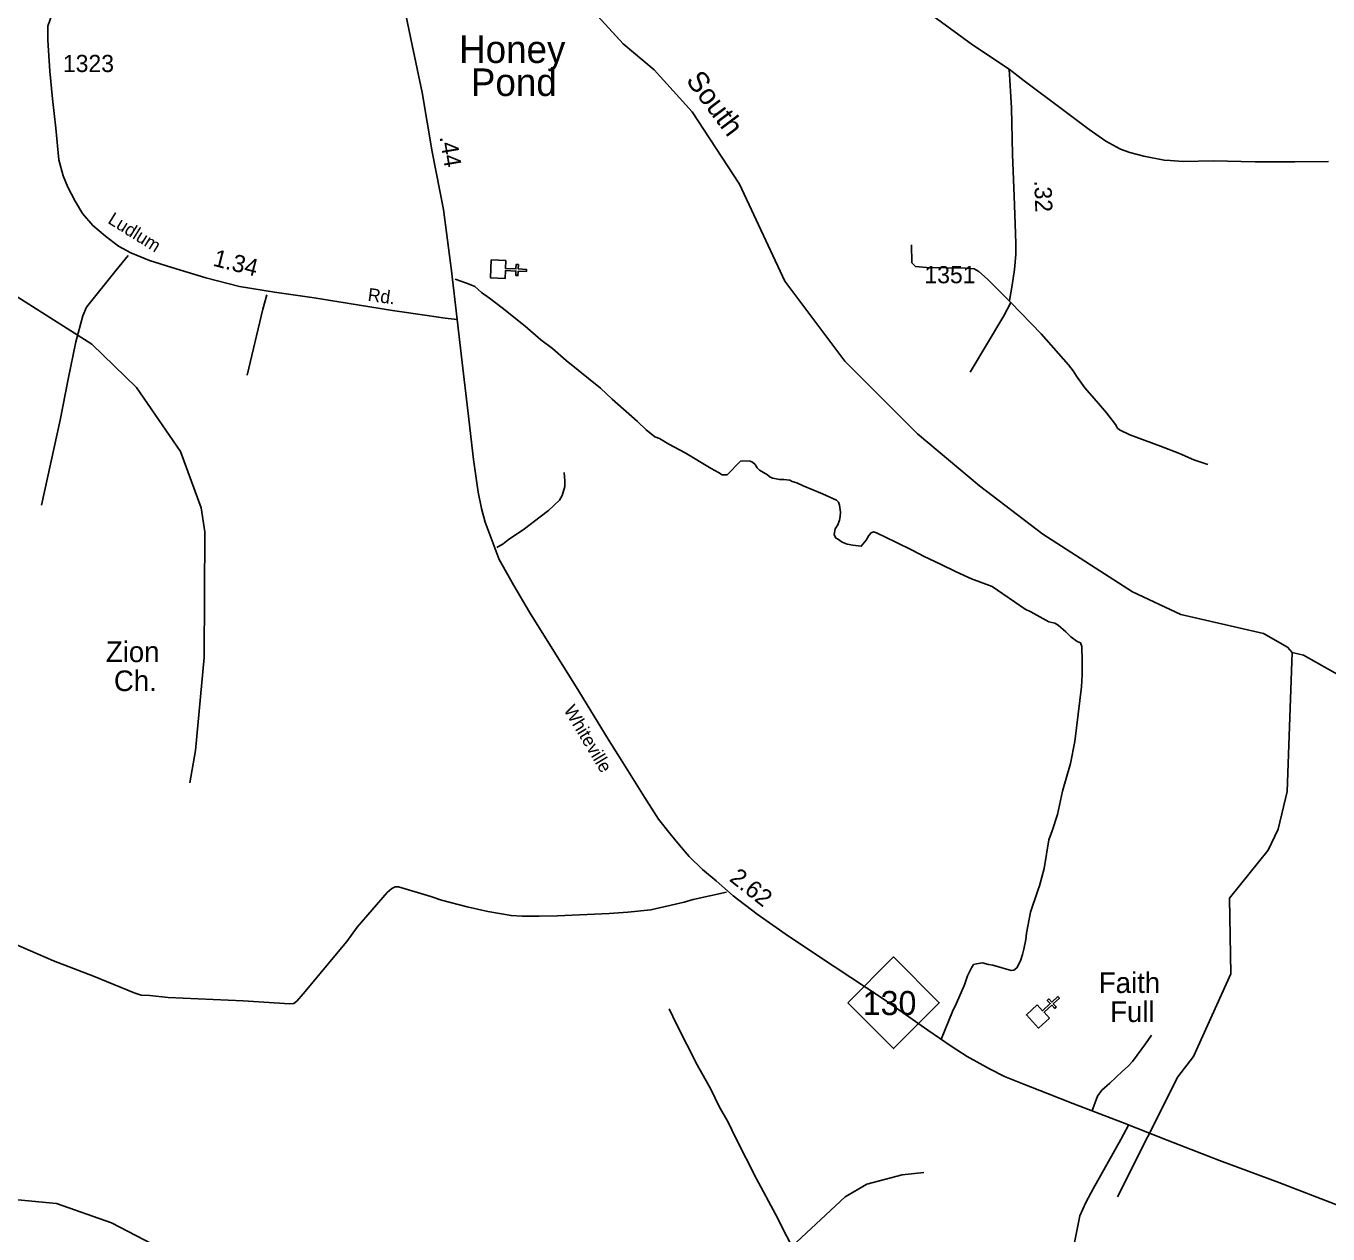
# Model space of a CAD drawing. Extents: x 2104537 to 2336408, y 34176 to 229611.
# Drawn here: x 2149214 to 2158685, y 93797 to 102585 of the extents above; entities that cross this region are included whole.
import ezdxf

# ---------------------------------------------------------------- set-up
doc = ezdxf.new("R2010")
doc.units = 0
for name, color, linetype in [('Exist Civil Demographics Community Label', 7, 'Continuous'), ('Exist Cultural Church CELL', 7, 'Continuous'), ('Exist Cultural Church Label', 7, 'Continuous'), ('Exist Hydrographic Creek Single Shore', 7, 'Continuous'), ('Exist Hydrographic Misc Water Feature', 7, 'Continuous'), ('Exist Road Non-System Type 51', 7, 'Continuous'), ('Exist Road Primary NC Attributed', 7, 'Continuous'), ('Exist Road Primary NC Label', 7, 'Continuous'), ('Exist Road Primary NC Mileage Hundredths English Label', 7, 'Continuous'), ('Exist Road Primary NC Shield CELL', 7, 'Continuous'), ('Exist Road Primary NC Shield Number Label', 7, 'Continuous'), ('Exist Road Secondary Mileage Hundredths English Label', 7, 'Continuous'), ('Exist Road Secondary Type 51 Attributed', 7, 'Continuous'), ('Exist Road Secondary Type 51 Label', 7, 'Continuous'), ('Exist Road Secondary Type 51 Number Label', 7, 'Continuous'), ('Old_Level_32', 7, 'Continuous')]:
    doc.layers.add(name, color=color, linetype=linetype)

msp = doc.modelspace()

# ---------------------------------------------------------------- linework, layer by layer
at = {"layer": 'Exist Cultural Church CELL'}
for points in [[(2152704.8, 100878.2), (2152702.3, 100821.3), (2152778.3, 100817.8), (2152779.8, 100849.8), (2152795.7, 100849.1), (2152794.3, 100817.1), (2152854.3, 100814.3), (2152853.6, 100798.3), (2152793.5, 100801.1), (2152792.1, 100769.1), (2152776.1, 100769.9), (2152777.6, 100801.8), (2152701.5, 100805.3), (2152698.7, 100747.7), (2152592.4, 100752.7), (2152598.4, 100883.1)], [(2156569.6, 95462.9), (2156608.3, 95421.2), (2156664.2, 95472.9), (2156642.5, 95496.4), (2156654.2, 95507.2), (2156676, 95483.7), (2156720.1, 95524.5), (2156731, 95512.7), (2156686.8, 95471.9), (2156708.5, 95448.4), (2156696.8, 95437.6), (2156675.1, 95461.1), (2156619.2, 95409.4), (2156658.2, 95367), (2156580, 95294.8), (2156491.4, 95390.7)]]:
    msp.add_lwpolyline(points, close=True, dxfattribs=at)
at = {"layer": 'Exist Hydrographic Creek Single Shore'}
for points in [[(2158424, 98026.3), (2158389.9, 98066.3), (2158215, 98164.9), (2157614, 98304.5), (2157263, 98468.8), (2156610.9, 98888.2), (2156151, 99238.3), (2155698.8, 99617.9), (2155170.8, 100146.5), (2154733.8, 100729.1), (2154404.9, 101434.4), (2154060.9, 101959.4), (2153783.8, 102266.6), (2153557.9, 102454.8), (2153373.9, 102655.2), (2152726.8, 103543.8), (2152483.8, 103840.5), (2152491.8, 103883)], [(2161130, 96874.8), (2160137, 97209), (2159727.1, 97525.3), (2158883.9, 97794.3), (2158507, 98008.3), (2158424, 98026.3)]]:
    msp.add_lwpolyline(points, dxfattribs=at)
at = {"layer": 'Exist Hydrographic Misc Water Feature'}
for points in [[(2150405.8, 97079.3), (2150446.8, 97314.7), (2150509.8, 97989.4), (2150514.9, 98904.7), (2150488.9, 99079.1), (2150336.9, 99488.9), (2150017.8, 99954.4), (2149691.8, 100269.1), (2149081.8, 100658.3), (2148922.9, 100864.8), (2148870.8, 101298.9), (2148709.8, 101863), (2148650.8, 102179.2), (2148624.7, 102196), (2148616.7, 102288.1), (2148414.7, 102761.2), (2148379.7, 103004.7), (2148476.7, 103645.9), (2148507.8, 104203), (2148429.7, 104929.7)], [(2157154.9, 94067.8), (2157591.9, 94938.7), (2157706.9, 95087.4), (2157979, 95689.1), (2157967.9, 96240.5), (2158249, 96589.4), (2158322.9, 96742.1), (2158387.9, 97016.5), (2158424, 98026.3)], [(2143991.8, 92967.8), (2143982.8, 93102.5), (2144106.8, 93428.2), (2144379.7, 93688.7), (2144554.6, 93764), (2146027.7, 94060.3), (2146593.7, 94203.5), (2147368.8, 94309.9), (2147659.7, 94310.8), (2148118.9, 94246.2), (2148769.9, 94082.6), (2149435.9, 94017.2), (2149836.8, 93878.2), (2150487.8, 93537.5), (2150704.8, 93507)], [(2151635.7, 93479.2), (2152133.8, 93482.6), (2152750, 93611.8), (2153465.8, 93604.4), (2154249.9, 93477.7), (2154532.9, 93521.4), (2154749, 93671.4), (2155171.8, 94066.8), (2155329.9, 94159), (2155587.9, 94226.1), (2155746, 94242.8)]]:
    msp.add_lwpolyline(points, dxfattribs=at)
at = {"layer": 'Exist Road Non-System Type 51'}
for points in [[(2155655.6, 100991.9), (2155658.9, 100861.9), (2155683.2, 100836.2), (2155765.2, 100827), (2156049.2, 100823.5), (2156111.1, 100818.1), (2156145.3, 100798.4), (2156207.8, 100743), (2156377.4, 100572.5)], [(2149957.9, 100914.5), (2149868.9, 100807.8), (2149655.2, 100539.9), (2149627.8, 100475.7), (2149577.3, 100287.4), (2149519.8, 100014.9), (2149462.4, 99716.4), (2149327.8, 99099.4)], [(2152334.7, 100743.1), (2152425.1, 100712), (2152479.2, 100688.5), (2152527.6, 100647), (2152586, 100605.5), (2152676.6, 100534.3), (2152843.9, 100401.9), (2152958.8, 100302.8), (2153043.3, 100237.8), (2153142.1, 100150.7), (2153393.8, 99951), (2153478.6, 99869.8), (2153662.1, 99707.4), (2153724.8, 99648), (2153787.2, 99596.6), (2153821.3, 99582.9), (2153889.7, 99541.6), (2154008.1, 99478.7), (2154197.1, 99366.4), (2154251.4, 99337), (2154277.6, 99319.1), (2154315.6, 99319.5), (2154412.6, 99418.4), (2154428.7, 99422.5), (2154482.6, 99419.1), (2154498.6, 99411.2), (2154516.9, 99395.4), (2154533.1, 99371.5), (2154549.3, 99353.6), (2154607.6, 99318.3), (2154627.7, 99302.3), (2154647.8, 99294.5), (2154695.8, 99284.9), (2154727.8, 99285.3), (2154769.9, 99279.7), (2154787.9, 99269.8), (2154820.1, 99260.1), (2154866.3, 99238.6), (2155006.8, 99181.9), (2155109.1, 99134.7), (2155123.3, 99120.9), (2155131.4, 99099.1), (2155138, 99047.2), (2155136.3, 99017), (2155130.5, 98988.9), (2155118.9, 98956.9), (2155101.1, 98926.7), (2155093.5, 98886.6), (2155105.8, 98858.8), (2155117.9, 98853), (2155150, 98829.1), (2155188.2, 98815.6), (2155228.2, 98807.8), (2155290.3, 98800.4), (2155325.9, 98844.7), (2155345.6, 98878.9), (2155361.4, 98897.2), (2155379.3, 98905.3), (2155401.4, 98897.5), (2155541.9, 98830.7), (2155660.4, 98771.8), (2155746.8, 98724.8), (2155865.4, 98669.9), (2155979.9, 98612.8), (2156092.4, 98563.9), (2156240.9, 98507.2), (2156482.3, 98341.5), (2156524.5, 98321.9), (2156655.1, 98249.2), (2156699.1, 98239.5), (2156721.3, 98225.7), (2156777.7, 98176.2), (2156814, 98140.7), (2156860.4, 98107), (2156884.6, 98097.3), (2156894.7, 98071.3), (2156897.8, 97965.4), (2156896.6, 97863.3), (2156891.6, 97777.4), (2156843.2, 97378.9), (2156812.8, 97220.5), (2156754.6, 97018), (2156716.3, 96847.6), (2156679.4, 96729.3), (2156653.9, 96663), (2156619.9, 96454.8), (2156587, 96328.5), (2156573.4, 96294.3), (2156520.9, 96137.8), (2156492.4, 95985.5), (2156486.9, 95939.4), (2156473.5, 95869.3), (2156463.7, 95829.3), (2156448.3, 95783.2), (2156422.7, 95732.9), (2156400.9, 95714.7), (2156380.9, 95712.5), (2156246.6, 95751.3), (2156214.5, 95756.9), (2156172.5, 95768.5)], [(2150966.3, 100629.3), (2150937.2, 100525), (2150823.5, 100044.2)], [(2156377.4, 100572.5), (2156326.3, 100476.1), (2156082.3, 100065.9)], [(2156377.4, 100572.5), (2156597.6, 100344.7), (2156797.8, 100119.8), (2156832, 100076.7), (2156854.4, 100037.1), (2156915.2, 99951.5), (2157016, 99839.1), (2157072.9, 99771), (2157138.4, 99684.8), (2157153.7, 99659.7), (2157167.9, 99646), (2157244.2, 99610.5), (2157467, 99528.6), (2157605.4, 99473.9), (2157709.9, 99428.9), (2157810.2, 99393.7)], [(2153129.7, 99336.5), (2153134.3, 99276.4), (2153132.7, 99234.5), (2153115.2, 99168.4), (2153093.6, 99136.2), (2153014.3, 99059.4), (2152954.8, 99012.9), (2152839.7, 98927.7), (2152720.3, 98846.7), (2152684.7, 98816.4), (2152638.8, 98791.8)], [(2149135.8, 95904.5), (2149414.7, 95784.9), (2149705.7, 95673.4), (2150000.7, 95550.1), (2150050.8, 95534.5), (2150114.8, 95531.1), (2150248.9, 95516.3), (2150793.1, 95492.9), (2151133.3, 95471.5), (2151161.3, 95474.5), (2151183, 95490.3), (2151230.5, 95544.6), (2151547.3, 95923.3), (2151623.3, 96027.8), (2151840.7, 96280.5), (2151876.2, 96310.8), (2151900.3, 96323), (2151924.3, 96323.3), (2152158.9, 96251.4), (2152237, 96224), (2152423.5, 96177.8), (2152573.7, 96143.3), (2152742.1, 96112.8), (2152824, 96109.7), (2152946, 96108.7), (2153079.9, 96111.9), (2153455.6, 96127.4), (2153591.6, 96136.8), (2153759.4, 96154.3), (2154000.9, 96210.4), (2154066.7, 96229.2), (2154310.1, 96283.4)], [(2156172.5, 95768.5), (2156128.6, 95762.2), (2156106.7, 95756), (2156090.9, 95733.9), (2156063.3, 95675.6), (2156040, 95609.3), (2155983.2, 95474.8), (2155953.9, 95414.6), (2155873.7, 95219.7)], [(2156214.5, 95756.9), (2156172.5, 95768.5)], [(2153892.1, 95435.5), (2153945.1, 95321.9), (2154096, 95027.4), (2154195.5, 94850.3), (2154256.7, 94724.9), (2154321.7, 94609.4), (2154374.7, 94498), (2154527.5, 94197.2), (2154665.9, 93940.5), (2154745.3, 93783.4), (2155026.5, 93244), (2155095.6, 93116.6), (2155252.5, 92802), (2155282.9, 92748.2), (2155343.6, 92672.8), (2155365.7, 92657), (2155536.1, 92626.7), (2155668.2, 92599.9), (2155792.3, 92584.9), (2156145, 92512.3), (2156337.2, 92481.9), (2156411.3, 92464.7), (2156591.7, 92432.4)], [(2157401, 95241.9), (2157357.6, 95179.5), (2157263, 95052.6), (2157231.3, 95018.4), (2157189.6, 94982), (2157098.5, 94893.2), (2157038.9, 94842.5), (2157009.4, 94798.3), (2156966.5, 94687.9)], [(2157233.4, 94588.3), (2157178.3, 94483.8), (2156975.8, 94125.9), (2156922.6, 94025.6), (2156879.5, 93929), (2156814.5, 93600.5), (2156791.5, 93496.3), (2156768.8, 93368), (2156741.9, 93249.9), (2156721, 93141.7), (2156599.1, 92496.5), (2156591.7, 92432.4)]]:
    msp.add_lwpolyline(points, dxfattribs=at)
at = {"layer": 'Exist Road Primary NC Attributed'}
for points in [[(2152350.7, 100450.5), (2152308.3, 100802.9), (2152251.8, 101250.5), (2152169.3, 101669.9), (2152095.4, 102100.2), (2152012.9, 102491.3), (2151960.8, 102747.7)], [(2158943.8, 93934.1), (2158326.9, 94170.9), (2157894.7, 94331.7), (2157514.6, 94479.5), (2157191, 94607.7), (2156828.3, 94746.8), (2156644.7, 94818.5), (2156464.4, 94888), (2156332, 94942.3), (2156223.4, 94998.8), (2156060.5, 95087.9), (2155943.2, 95164), (2155773.7, 95279.1), (2155450.1, 95507.3), (2155093.9, 95742), (2154759.4, 95963.6), (2154533.5, 96122.3), (2154357.6, 96257), (2154233.8, 96365.6), (2154133.9, 96448.2), (2154038.3, 96543.8), (2153966.6, 96624.2), (2153899.3, 96706.8), (2153814.6, 96813.3), (2153712.5, 96974.1), (2153519.2, 97284.8), (2153456.2, 97384.8), (2153234.6, 97745.5), (2152876.3, 98319.2), (2152763.3, 98514.7), (2152656.9, 98703.8), (2152604.8, 98838.5), (2152554.8, 98975.4), (2152526.6, 99075.4), (2152502.7, 99192.7), (2152470.1, 99431.7), (2152428.8, 99788.1), (2152387.6, 100135.8), (2152350.7, 100450.5)]]:
    msp.add_lwpolyline(points, dxfattribs=at)
at = {"layer": 'Exist Road Primary NC Shield CELL'}
msp.add_lwpolyline([(2155191.3, 95478.9), (2155524.3, 95811.9), (2155857.3, 95478.9), (2155524.3, 95145.9)], close=True, dxfattribs=at)
at = {"layer": 'Exist Road Secondary Type 51 Attributed'}
for points in [[(2155309, 104478.7), (2155329.9, 104256.6), (2155371.2, 103928.5), (2155403.8, 103561.3), (2155440.7, 103263.6), (2155471.1, 103128.8), (2155516.7, 103015.8), (2155566.7, 102918.1), (2155625.3, 102837.7), (2155690.5, 102763.8), (2155775.2, 102685.6), (2156098.8, 102448.7), (2156366.5, 102271.6)], [(2149431.7, 101841.6), (2149406.4, 102056), (2149386.6, 102256.2), (2149372.7, 102482.3), (2149372.7, 102582.8), (2149389.4, 102633.1), (2149414.5, 102697.3), (2149450.8, 102761.5), (2149495.4, 102817.3), (2149554, 102864.8), (2149629.4, 102912.2), (2149704.7, 102940.1), (2149766.1, 102951.3), (2149841.4, 102956.9), (2149925.1, 102951.3), (2150257.2, 102884.3), (2150580.9, 102820.1), (2150857.1, 102772.6), (2151038.5, 102753.1), (2151219.9, 102741.9), (2151420, 102739), (2151611.1, 102741.2), (2151830.5, 102743.4), (2151960.8, 102747.7)], [(2156366.5, 102271.6), (2156475.7, 102185.8), (2156745, 101983.7), (2156947, 101831.6), (2157068.6, 101746.8), (2157175.1, 101688.1), (2157242.4, 101664.2), (2157345.3, 101637.6), (2157492.8, 101609.5), (2157537.5, 101605.4), (2157631.6, 101600.2), (2157852.7, 101603.4), (2158154.6, 101596.9), (2158443.5, 101596.9), (2158688.9, 101599)], [(2156366.5, 102271.6), (2156382.3, 101990.2), (2156391, 101649), (2156401.8, 101347), (2156410.5, 101144.9), (2156414.8, 101001.5), (2156414.8, 100923.2), (2156404, 100812.4), (2156386.6, 100699.4), (2156367.1, 100588.6)], [(2152350.7, 100450.5), (2152262.7, 100459.6), (2152132.4, 100479.1), (2151880.4, 100516.1), (2151473.8, 100581.2), (2151309.2, 100606.3), (2151021.8, 100648.2), (2150767.8, 100690.1), (2150522.3, 100751.5), (2150273.9, 100826.9), (2150112.1, 100879.9), (2149975.4, 100935.7), (2149886.1, 100983.2), (2149791.2, 101055.8), (2149699.1, 101133.9), (2149623.8, 101220.5), (2149570.8, 101309.8), (2149517.7, 101413.1), (2149484.3, 101494.1), (2149453.6, 101611.3), (2149431.7, 101841.6)]]:
    msp.add_lwpolyline(points, dxfattribs=at)

# ---------------------------------------------------------------- texts
at = {"layer": 'Exist Civil Demographics Community Label'}
for s, p in [('Honey', (2152364.5, 102315.7)), ('Pond', (2152450.1, 102075.7))]:
    msp.add_text(s, height=200, dxfattribs=at).set_placement(p)
at = {"layer": 'Exist Cultural Church Label'}
for s, p in [('Zion', (2149794.8, 97957.4)), ('Ch.', (2149853.4, 97746.2)), ('Faith ', (2157017.9, 95550)), ('Full', (2157100.2, 95338.9))]:
    msp.add_text(s, height=150, dxfattribs=at).set_placement(p)
at = {"layer": 'Exist Road Primary NC Label'}
msp.add_text('Whiteville', height=95, rotation=300.86203, dxfattribs=at).set_placement((2153121.8, 97609.7))
at = {"layer": 'Exist Road Primary NC Mileage Hundredths English Label'}
for s, rotation, p in [('.44', 279.73935, (2152221.1, 101778.3)), ('2.62', 321.65512, (2154323.6, 96370.5))]:
    msp.add_text(s, height=125, rotation=rotation, dxfattribs=at).set_placement(p)
at = {"layer": 'Exist Road Primary NC Shield Number Label'}
msp.add_text('130', height=175, dxfattribs=at).set_placement((2155300.5, 95389.2))
at = {"layer": 'Exist Road Secondary Mileage Hundredths English Label'}
for s, rotation, p in [('.32', 272.05911, (2156548.2, 101460.8)), ('1.34', 345.76567, (2150567.8, 100841.5))]:
    msp.add_text(s, height=125, rotation=rotation, dxfattribs=at).set_placement(p)
at = {"layer": 'Exist Road Secondary Type 51 Label'}
for s, rotation, p in [('Ludlum', 328.07586, (2149802.2, 101154.9)), ('Rd.', 352.36989, (2151696, 100585.6))]:
    msp.add_text(s, height=95, rotation=rotation, dxfattribs=at).set_placement(p)
at = {"layer": 'Exist Road Secondary Type 51 Number Label'}
for s, p in [('1323', (2149482.2, 102249.8)), ('1351', (2155749.2, 100713.1))]:
    msp.add_text(s, height=125, dxfattribs=at).set_placement(p)
at = {"layer": 'Old_Level_32'}
msp.add_text('South', height=150, rotation=306.87254, dxfattribs=at).set_placement((2154009.4, 102188.3))

doc.saveas('drawing.dxf')
